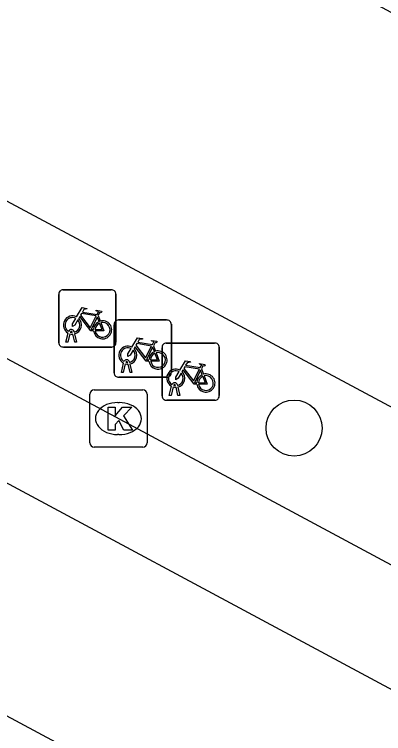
# Model space of a CAD drawing. Extents: x 159489 to 160304, y 383826 to 384530.
# Drawn here: x 159914.43 to 159920.88, y 384149.04 to 384161.6 of the extents above; entities that cross this region are included whole.
import ezdxf

# ---------------------------------------------------------------- set-up
doc = ezdxf.new("R2010")
doc.units = 0
for name, color, linetype in [('IMGEO_Boom', 7, 'Continuous'), ('IMGEO_Fietsenrek', 7, 'Continuous'), ('IMGEO_Kolk', 7, 'Continuous'), ('IMGEO_Rijbaan_lokaal_gesloten', 7, 'Continuous'), ('IMGEO_Voetpad_open', 7, 'Continuous')]:
    doc.layers.add(name, color=color, linetype=linetype)

msp = doc.modelspace()

# ---------------------------------------------------------------- linework, layer by layer
at = {"layer": 'IMGEO_Boom'}
msp.add_circle((159919.313, 384154.375), 0.489, dxfattribs=at)
at = {"layer": 'IMGEO_Fietsenrek'}
for p, q in [((159915.203, 384155.866), (159915.203, 384156.707)), ((159915.203, 384156.707), (159915.203, 384155.866)), ((159915.278, 384156.791), (159916.119, 384156.791)), ((159916.119, 384156.791), (159915.278, 384156.791)), ((159916.203, 384156.716), (159916.203, 384155.875)), ((159916.203, 384155.875), (159916.203, 384156.716)), ((159915.89, 384156.34), (159915.926, 384156.245)), ((159916.17, 384155.339), (159916.17, 384156.18)), ((159916.17, 384156.18), (159916.17, 384155.339)), ((159916.245, 384156.264), (159917.086, 384156.264)), ((159917.086, 384156.264), (159916.245, 384156.264)), ((159917.17, 384156.189), (159917.17, 384155.348)), ((159917.17, 384155.348), (159917.17, 384156.189)), ((159915.441, 384156.047), (159915.44, 384156.051)), ((159915.472, 384156.058), (159915.473, 384156.051)), ((159915.33, 384155.875), (159915.369, 384156.035)), ((159915.399, 384156.023), (159915.364, 384155.875)), ((159915.482, 384155.875), (159915.448, 384156.017)), ((159915.48, 384156.021), (159915.515, 384155.875)), ((159916.128, 384155.791), (159915.287, 384155.791)), ((159915.287, 384155.791), (159916.128, 384155.791)), ((159915.364, 384155.875), (159915.33, 384155.875)), ((159915.515, 384155.875), (159915.482, 384155.875)), ((159916.857, 384155.813), (159916.893, 384155.718)), ((159917.082, 384155.861), (159917.923, 384155.861)), ((159917.923, 384155.861), (159917.082, 384155.861)), ((159918.007, 384155.786), (159918.007, 384154.945)), ((159918.007, 384154.945), (159918.007, 384155.786)), ((159917.007, 384154.936), (159917.007, 384155.777)), ((159917.007, 384155.777), (159917.007, 384154.936)), ((159916.297, 384155.348), (159916.336, 384155.508)), ((159916.366, 384155.496), (159916.331, 384155.348)), ((159916.408, 384155.52), (159916.407, 384155.524)), ((159916.449, 384155.348), (159916.415, 384155.49)), ((159916.439, 384155.531), (159916.44, 384155.524)), ((159916.447, 384155.494), (159916.482, 384155.348)), ((159917.694, 384155.41), (159917.73, 384155.315)), ((159916.331, 384155.348), (159916.297, 384155.348)), ((159916.482, 384155.348), (159916.449, 384155.348)), ((159917.095, 384155.264), (159916.254, 384155.264)), ((159916.254, 384155.264), (159917.095, 384155.264)), ((159917.134, 384154.945), (159917.173, 384155.105)), ((159917.203, 384155.093), (159917.168, 384154.945)), ((159917.245, 384155.117), (159917.244, 384155.121)), ((159917.286, 384154.945), (159917.252, 384155.087)), ((159917.276, 384155.128), (159917.277, 384155.121)), ((159917.284, 384155.091), (159917.319, 384154.945)), ((159917.168, 384154.945), (159917.134, 384154.945)), ((159917.319, 384154.945), (159917.286, 384154.945)), ((159917.932, 384154.861), (159917.091, 384154.861)), ((159917.091, 384154.861), (159917.932, 384154.861))]:
    msp.add_line(p, q, dxfattribs=at)
for points in [[(159915.516, 384156.317), (159915.611, 384156.481), (159915.697, 384156.467), (159915.699, 384156.458), (159915.643, 384156.447), (159915.616, 384156.402), (159915.872, 384156.361)], [(159915.872, 384156.361), (159915.897, 384156.41), (159915.891, 384156.414), (159915.868, 384156.418), (159915.856, 384156.425), (159915.855, 384156.428), (159915.857, 384156.433), (159915.952, 384156.418), (159915.954, 384156.408), (159915.944, 384156.395), (159915.932, 384156.389), (159915.918, 384156.395), (159915.89, 384156.34)], [(159915.537, 384156.265), (159915.485, 384156.175), (159915.445, 384156.15), (159915.446, 384156.197), (159915.501, 384156.291)], [(159915.812, 384156.073), (159915.762, 384156.073), (159915.571, 384156.324), (159915.552, 384156.292)], [(159915.859, 384156.336), (159915.602, 384156.377), (159915.585, 384156.348), (159915.752, 384156.128), (159915.859, 384156.336)], [(159915.907, 384156.238), (159915.877, 384156.315), (159915.768, 384156.097), (159915.811, 384156.097)], [(159915.841, 384156.097), (159915.961, 384156.096), (159915.917, 384156.21)], [(159915.937, 384156.217), (159915.992, 384156.072), (159915.842, 384156.072)], [(159916.483, 384155.79), (159916.578, 384155.954), (159916.664, 384155.94), (159916.666, 384155.931), (159916.61, 384155.92), (159916.583, 384155.875), (159916.839, 384155.834)], [(159916.779, 384155.546), (159916.729, 384155.546), (159916.538, 384155.797), (159916.519, 384155.765)], [(159916.826, 384155.809), (159916.569, 384155.85), (159916.552, 384155.821), (159916.719, 384155.601), (159916.826, 384155.809)], [(159916.874, 384155.711), (159916.844, 384155.788), (159916.735, 384155.57), (159916.778, 384155.57)], [(159916.839, 384155.834), (159916.864, 384155.883), (159916.858, 384155.887), (159916.835, 384155.891), (159916.823, 384155.898), (159916.822, 384155.901), (159916.824, 384155.906), (159916.919, 384155.891), (159916.921, 384155.881), (159916.911, 384155.868), (159916.899, 384155.862), (159916.885, 384155.868), (159916.857, 384155.813)], [(159916.504, 384155.738), (159916.452, 384155.648), (159916.412, 384155.623), (159916.413, 384155.67), (159916.468, 384155.764)], [(159916.808, 384155.57), (159916.928, 384155.569), (159916.884, 384155.683)], [(159916.904, 384155.69), (159916.959, 384155.545), (159916.809, 384155.545)], [(159917.32, 384155.387), (159917.415, 384155.551), (159917.501, 384155.537), (159917.503, 384155.528), (159917.447, 384155.517), (159917.42, 384155.472), (159917.676, 384155.431)], [(159917.663, 384155.406), (159917.406, 384155.447), (159917.389, 384155.418), (159917.556, 384155.198), (159917.663, 384155.406)], [(159917.676, 384155.431), (159917.701, 384155.48), (159917.695, 384155.484), (159917.672, 384155.488), (159917.66, 384155.495), (159917.659, 384155.498), (159917.661, 384155.503), (159917.756, 384155.488), (159917.758, 384155.478), (159917.748, 384155.465), (159917.736, 384155.459), (159917.722, 384155.465), (159917.694, 384155.41)], [(159917.341, 384155.335), (159917.289, 384155.245), (159917.249, 384155.22), (159917.25, 384155.267), (159917.305, 384155.361)], [(159917.616, 384155.143), (159917.566, 384155.143), (159917.375, 384155.394), (159917.356, 384155.362)], [(159917.711, 384155.308), (159917.681, 384155.385), (159917.572, 384155.167), (159917.615, 384155.167)], [(159917.741, 384155.287), (159917.796, 384155.142), (159917.646, 384155.142)], [(159917.645, 384155.167), (159917.765, 384155.166), (159917.721, 384155.28)]]:
    msp.add_lwpolyline(points, dxfattribs=at)
for centre, radius, start, end in [((159915.281, 384156.713), 0.0779, 92.4484, 184.2845), ((159915.281, 384156.713), 0.0779, 92.4484, 184.2845), ((159916.125, 384156.713), 0.0779, 2.4484, 94.2845), ((159916.125, 384156.713), 0.0779, 2.4484, 94.2845), ((159915.443, 384156.176), 0.159, 62.6766, 242.1369), ((159915.443, 384156.176), 0.129, 63.3192, 238.903), ((159915.443, 384156.176), 0.159, 283.5766, 46.6042), ((159915.443, 384156.176), 0.129, 283.6043, 43.4302), ((159915.97, 384156.092), 0.159, 113.3408, 178.3217), ((159915.97, 384156.092), 0.159, 187.0065, 105.7708), ((159915.97, 384156.092), 0.129, 113.923, 177.9556), ((159915.97, 384156.092), 0.129, 188.6715, 104.5883), ((159916.248, 384156.186), 0.0779, 92.4484, 184.2845), ((159916.248, 384156.186), 0.0779, 92.4484, 184.2845), ((159917.092, 384156.186), 0.0779, 2.4484, 94.2845), ((159917.092, 384156.186), 0.0779, 2.4484, 94.2845), ((159915.423, 384156.047), 0.0499, 12.8025, 158.6934), ((159915.423, 384156.047), 0.0174, 12.8025, 163.4502), ((159915.443, 384156.176), 0.129, 253.415, 269.0204), ((159915.443, 384156.176), 0.159, 253.9967, 271.7867), ((159915.281, 384155.869), 0.0779, 182.4484, 274.2845), ((159915.281, 384155.869), 0.0779, 182.4484, 274.2845), ((159916.125, 384155.869), 0.0779, 272.4484, 4.2845), ((159916.125, 384155.869), 0.0779, 272.4484, 4.2845), ((159916.41, 384155.649), 0.159, 62.6766, 242.1369), ((159917.085, 384155.783), 0.0779, 92.4484, 184.2845), ((159917.085, 384155.783), 0.0779, 92.4484, 184.2845), ((159917.929, 384155.783), 0.0779, 2.4484, 94.2845), ((159917.929, 384155.783), 0.0779, 2.4484, 94.2845), ((159916.41, 384155.649), 0.129, 63.3192, 238.903), ((159916.41, 384155.649), 0.129, 283.6043, 43.4302), ((159916.41, 384155.649), 0.159, 283.5766, 46.6042), ((159916.937, 384155.565), 0.159, 113.3408, 178.3217), ((159916.937, 384155.565), 0.159, 187.0065, 105.7708), ((159916.937, 384155.565), 0.129, 113.923, 177.9556), ((159916.937, 384155.565), 0.129, 188.6715, 104.5883), ((159916.39, 384155.52), 0.0499, 12.8025, 158.6934), ((159916.39, 384155.52), 0.0174, 12.8025, 163.4502), ((159916.41, 384155.649), 0.159, 253.9967, 271.7867), ((159916.41, 384155.649), 0.129, 253.415, 269.0204), ((159916.248, 384155.342), 0.0779, 182.4484, 274.2845), ((159916.248, 384155.342), 0.0779, 182.4484, 274.2845), ((159917.247, 384155.246), 0.159, 62.6766, 242.1369), ((159917.092, 384155.342), 0.0779, 272.4484, 4.2845), ((159917.092, 384155.342), 0.0779, 272.4484, 4.2845), ((159917.247, 384155.246), 0.129, 63.3192, 238.903), ((159917.247, 384155.246), 0.129, 283.6043, 43.4302), ((159917.247, 384155.246), 0.159, 283.5766, 46.6042), ((159917.774, 384155.162), 0.159, 113.3408, 178.3217), ((159917.774, 384155.162), 0.159, 187.0065, 105.7708), ((159917.774, 384155.162), 0.129, 188.6715, 104.5883), ((159917.227, 384155.117), 0.0499, 12.8025, 158.6934), ((159917.774, 384155.162), 0.129, 113.923, 177.9556), ((159917.247, 384155.246), 0.159, 253.9967, 271.7867), ((159917.227, 384155.117), 0.0174, 12.8025, 163.4502), ((159917.247, 384155.246), 0.129, 253.415, 269.0204), ((159917.085, 384154.939), 0.0779, 182.4484, 274.2845), ((159917.085, 384154.939), 0.0779, 182.4484, 274.2845), ((159917.929, 384154.939), 0.0779, 272.4484, 4.2845), ((159917.929, 384154.939), 0.0779, 272.4484, 4.2845)]:
    msp.add_arc(centre, radius, start, end, dxfattribs=at)
at = {"layer": 'IMGEO_Kolk'}
for p, q in [((159915.82, 384155.041), (159916.672, 384155.041)), ((159915.745, 384154.115), (159915.745, 384154.967)), ((159916.746, 384154.967), (159916.746, 384154.115)), ((159916.233, 384154.821), (159916.258, 384154.821)), ((159916.256, 384154.261), (159916.231, 384154.261)), ((159916.672, 384154.041), (159915.82, 384154.041))]:
    msp.add_line(p, q, dxfattribs=at)
for points in [[(159915.82, 384155.041), (159916.672, 384155.041)], [(159915.745, 384154.115), (159915.745, 384154.967)], [(159916.746, 384154.967), (159916.746, 384154.115)], [(159916.066, 384154.741), (159916.189, 384154.741), (159916.189, 384154.59), (159916.319, 384154.741), (159916.483, 384154.741), (159916.337, 384154.59), (159916.49, 384154.341), (159916.338, 384154.341), (159916.253, 384154.505), (159916.189, 384154.438), (159916.189, 384154.341), (159916.066, 384154.341), (159916.066, 384154.741)], [(159916.672, 384154.041), (159915.82, 384154.041)]]:
    msp.add_lwpolyline(points, dxfattribs=at)
for centre, start, end in [((159915.822, 384154.965), 91.552, 178.448), ((159915.822, 384154.965), 91.552, 178.448), ((159916.67, 384154.965), 1.552, 88.448), ((159916.67, 384154.965), 1.552, 88.448), ((159915.822, 384154.117), 181.552, 268.448), ((159915.822, 384154.117), 181.552, 268.448), ((159916.67, 384154.117), 271.552, 358.448), ((159916.67, 384154.117), 271.552, 358.448)]:
    msp.add_arc(centre, 0.0765, start, end, dxfattribs=at)
for centre, major_axis, ratio, start_param, end_param in [((159916.232, 384154.541), (-0.387, 0.002), 0.722429, 4.712389, 7.853982), ((159916.257, 384154.541), (-0.39, 0.002), 0.717154, 1.570796, 4.712389)]:
    msp.add_ellipse(centre, major_axis=major_axis, ratio=ratio, start_param=start_param, end_param=end_param, dxfattribs=at)
at = {"layer": 'IMGEO_Rijbaan_lokaal_gesloten'}
for points in [[(159998.32, 384113.209), (159991.549, 384116.926), (159897.742, 384167.217), (159900.602, 384172.559), (159905.438, 384169.984), (159910.698, 384167.182), (160001.178, 384118.557)], [(159970.012, 384125.655), (159969.104, 384123.965), (159911.095, 384155.132), (159912.004, 384156.822)], [(159939.687, 384135.699), (159936.03, 384137.66), (159905.423, 384154.113), (159901.046, 384156.469)]]:
    msp.add_lwpolyline(points, dxfattribs=at)
at = {"layer": 'IMGEO_Voetpad_open'}
msp.add_lwpolyline([(159912.004, 384156.822), (159970.012, 384125.655)], dxfattribs=at)

doc.saveas('drawing.dxf')
